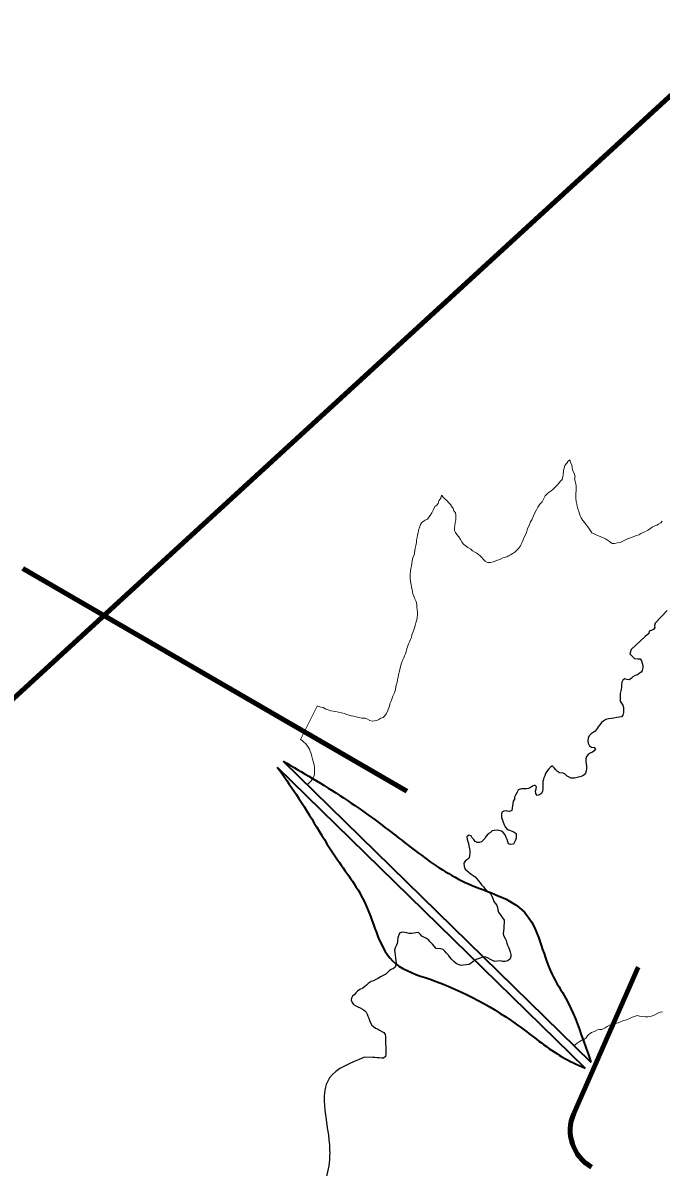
# Model space of a CAD drawing. Extents: x 553962 to 842807, y 8883888 to 9032388.
# Drawn here: x 712249 to 713762, y 8953927 to 8956639 of the extents above; entities that cross this region are included whole.
import ezdxf

# ---------------------------------------------------------------- set-up
doc = ezdxf.new("R2010")
doc.units = 0
doc.header["$LTSCALE"] = 160
for name, color, linetype, lineweight in [('21', 7, 'Continuous', 25), ('27', 7, 'Continuous', 90), ('7', 7, 'Continuous', 90), ('8', 7, 'Continuous', 13)]:
    doc.layers.add(name, color=color, linetype=linetype, lineweight=lineweight)

msp = doc.modelspace()

# ---------------------------------------------------------------- linework, layer by layer
at = {"layer": '21'}
for points in [[(713776.4, 8955246.2), (713748.1, 8955216.4), (713746.5, 8955210.4), (713747.7, 8955205.5), (713744.2, 8955201.3), (713738.9, 8955198.7), (713733.8, 8955196.8), (713733, 8955191.3), (713724.2, 8955184.7)], [(713724.2, 8955184.7), (713691.1, 8955153.6), (713688, 8955143.6), (713699.4, 8955132.6), (713706.9, 8955131.7), (713712.6, 8955131.4), (713716, 8955126.6), (713717.7, 8955121.5), (713719, 8955115.9), (713718.7, 8955110.1), (713717.7, 8955104.2), (713714.7, 8955099.7), (713710.5, 8955096.9), (713706.5, 8955093.6), (713700.8, 8955092.2), (713695.3, 8955088.9), (713691, 8955085.4), (713686.6, 8955082.2), (713681.4, 8955083), (713676.3, 8955084.1), (713671.3, 8955080.9), (713669, 8955076.4), (713668.5, 8955070.3), (713668, 8955063.9), (713666.4, 8955056.1), (713665.5, 8955049.8), (713665.3, 8955042.3), (713665.3, 8955036.4), (713665.3, 8955031.3), (713668.6, 8955026.4), (713671.3, 8955022), (713673, 8955016.5), (713673, 8955011.2), (713673, 8955004.3), (713671.5, 8954998.5), (713668.2, 8954994.4), (713663, 8954993.4), (713657.6, 8954992.2), (713649.9, 8954991.3), (713644.5, 8954990.6), (713637.2, 8954989.3), (713631.6, 8954987.5), (713626.3, 8954984.3), (713620.7, 8954980.7), (713617.1, 8954975.5), (713613.4, 8954970.7), (713610.3, 8954966.2), (713606, 8954960.3), (713601.3, 8954956.8), (713596.7, 8954953.7), (713592.5, 8954949.9), (713589.5, 8954944.1), (713588.5, 8954937.1), (713589.2, 8954931.9), (713592.7, 8954925.1), (713597.6, 8954922.1), (713603.3, 8954921.6), (713606.8, 8954917.4), (713603.6, 8954913.2), (713599.4, 8954910.1), (713593.9, 8954908.3), (713589.4, 8954904.9), (713585.3, 8954900.2), (713583.8, 8954894.4), (713583.6, 8954888.2)], [(713583.6, 8954888.2), (713584.6, 8954883.1), (713585.2, 8954877.5), (713585.2, 8954871.2), (713584.9, 8954866), (713583.3, 8954861), (713579.8, 8954857), (713575.2, 8954853.6), (713569.5, 8954851.9), (713563.3, 8954850.4), (713557.1, 8954849), (713549, 8954849), (713544.1, 8954850.9), (713539.6, 8954853.5), (713535.2, 8954858.3), (713530.1, 8954860.4), (713521.5, 8954861.1), (713516.5, 8954864.8), (713512.8, 8954868.2), (713509.9, 8954872.9), (713504.6, 8954877.6)], [(713505, 8954877.8), (713501.2, 8954875.5), (713496.3, 8954870.9), (713490.6, 8954864.2), (713488.4, 8954859.6), (713486.6, 8954854.7), (713484.2, 8954849.6), (713482.8, 8954843.6), (713482.1, 8954843), (713481.8, 8954828.2), (713481.8, 8954823), (713481.3, 8954818), (713478.7, 8954812.5), (713473.9, 8954809.6), (713468.4, 8954808.1), (713465.6, 8954812.5), (713464.7, 8954817.8), (713466, 8954823.2), (713466.6, 8954828.2), (713462.7, 8954832), (713457.1, 8954829.9), (713452.7, 8954826.9), (713448.3, 8954824.3)], [(713423.1, 8954821.7), (713422.8, 8954818.9), (713420.4, 8954813.9), (713417.3, 8954808.7), (713414.4, 8954804), (713414.4, 8954798.8), (713411.8, 8954794.4)], [(713448.3, 8954824.3), (713443, 8954823.6), (713436.9, 8954823.6), (713431.1, 8954823.5), (713423.1, 8954821.5)], [(713411.8, 8954794.4), (713408.5, 8954772.1), (713403.1, 8954769.8), (713397.4, 8954770.3), (713396, 8954771.3), (713389.8, 8954770.6), (713384.5, 8954768.5), (713383.7, 8954762.8), (713383.7, 8954755.9)], [(713383.7, 8954755.9), (713390, 8954738.2), (713392.8, 8954733.1), (713396.4, 8954729.1), (713400.9, 8954726.4), (713409.4, 8954723.2), (713414.1, 8954720.9), (713418.7, 8954717.5), (713419, 8954712.4), (713419, 8954706.9), (713417.5, 8954701.8), (713415.1, 8954696.8)], [(713415.1, 8954696.8), (713412.3, 8954692.1), (713405.5, 8954691.8), (713400.5, 8954693.4), (713398.6, 8954698.3), (713397.4, 8954703.3), (713394.8, 8954708.5), (713392.5, 8954714.3), (713387.5, 8954720.1), (713383.6, 8954723.4), (713378.7, 8954725), (713373.4, 8954725.7), (713366.9, 8954724.9), (713361.7, 8954723.7), (713357.7, 8954720.3), (713352.2, 8954716.7), (713347.7, 8954711), (713344.2, 8954706.1), (713340.1, 8954701.5), (713336.5, 8954697.9), (713331.3, 8954696.4), (713326.3, 8954696.7), (713321.7, 8954699), (713318.2, 8954703.1), (713314.7, 8954707.5), (713311.7, 8954711.9), (713306.5, 8954714), (713301.5, 8954709.9), (713302.5, 8954704.4), (713304.1, 8954699), (713305.9, 8954694), (713306.6, 8954688.8), (713308.1, 8954681.7), (713308.7, 8954676.5), (713308.7, 8954670), (713308, 8954663.7), (713306.5, 8954658.6), (713302, 8954655.1), (713297.5, 8954651.9), (713295, 8954647.4), (713295.6, 8954639.3), (713298.1, 8954633.4), (713302, 8954629.9), (713307, 8954625.1), (713312.2, 8954621.1), (713317.1, 8954618.2), (713321.9, 8954614.9), (713325.6, 8954610), (713329.4, 8954605.2), (713333.2, 8954600.5), (713336.7, 8954595.9), (713341.3, 8954591.5), (713344.4, 8954587), (713349, 8954582.3), (713353.6, 8954578.9), (713358.5, 8954573.9), (713360.9, 8954569), (713363.1, 8954563.9), (713365.8, 8954556.9), (713369.7, 8954551.6), (713372.7, 8954547.2), (713374.2, 8954542.2), (713375.5, 8954537.1), (713376.9, 8954531.6), (713390.6, 8954512.4)], [(713390.6, 8954512.4), (713390.3, 8954505.2), (713389.8, 8954499.3), (713389.5, 8954493.5), (713387.8, 8954479.9), (713389.8, 8954474.5), (713392.8, 8954469.2), (713395.3, 8954464.4), (713396.6, 8954457.8), (713398.5, 8954452.9), (713401.1, 8954447.1), (713402.7, 8954442.3), (713404.4, 8954437.5), (713405.7, 8954431.2), (713405.7, 8954426), (713404.1, 8954420.3), (713398.7, 8954415.7), (713392.6, 8954414.4), (713387, 8954414.2), (713381.8, 8954415.9), (713374.3, 8954414.9), (713367.8, 8954414.2), (713362.5, 8954416.7), (713357.9, 8954419.2), (713352.6, 8954422.4), (713345.1, 8954425), (713339.8, 8954424.3), (713335.1, 8954422.7), (713329, 8954420.7), (713324.1, 8954419.2), (713319.3, 8954416), (713313.1, 8954410.9), (713307.6, 8954407.2), (713300.2, 8954406.6), (713294, 8954405.8), (713288.1, 8954405.2), (713280.9, 8954407.3), (713276.2, 8954409.8), (713271, 8954414.4), (713265.9, 8954419.2), (713261.2, 8954424.5), (713258.1, 8954429), (713253.9, 8954434.3), (713250, 8954438.7), (713245.6, 8954442.5), (713240.2, 8954444.2), (713229.2, 8954445.5)], [(713229.2, 8954445.5), (713220.4, 8954455.7), (713214.5, 8954461.2), (713210.9, 8954465.8), (713206.4, 8954468.9), (713201.3, 8954471.5), (713195.4, 8954474.7), (713191.7, 8954478.3), (713187.4, 8954482.7), (713180.8, 8954482.6), (713175.8, 8954481.5), (713170.8, 8954480.4), (713165.2, 8954480.4), (713159.8, 8954482.2), (713154.6, 8954483), (713147.7, 8954483.7), (713141.9, 8954481.6), (713138.1, 8954470.5), (713137.2, 8954462.9), (713136.5, 8954457.3), (713133.9, 8954451.5), (713131.7, 8954446.4), (713130.2, 8954441), (713130.9, 8954436), (713131.5, 8954430.1), (713132.8, 8954422.3), (713133.5, 8954416.6), (713134.1, 8954410.6), (713133.8, 8954405.6), (713131.6, 8954401.1), (713127.6, 8954398), (713122.8, 8954395.4), (713118.2, 8954392.8), (713113.5, 8954388.2), (713109.7, 8954384.6), (713103.8, 8954381), (713097.1, 8954377.7), (713091.9, 8954374.4), (713085.8, 8954371.3), (713080.7, 8954368.8), (713074.7, 8954366.9), (713067.9, 8954362.2), (713063.7, 8954358.6), (713059.7, 8954355.1), (713055.1, 8954351.5), (713048.2, 8954347.9), (713042.8, 8954344.3), (713038.6, 8954340.4), (713035, 8954335.6), (713030.7, 8954331.8), (713028, 8954327.5), (713027.8, 8954322.3), (713029.7, 8954317.1), (713033.4, 8954312.2), (713038.7, 8954309.1), (713043.6, 8954307.2), (713048.9, 8954304.3), (713054.5, 8954301.2), (713059, 8954298), (713062.8, 8954294.3), (713065.3, 8954289.8), (713066.8, 8954284.8), (713069.4, 8954280.2), (713070.9, 8954274.6), (713073.7, 8954269.2)], [(713073.7, 8954269.2), (713076.6, 8954263.4), (713080.6, 8954259.9), (713085.1, 8954256.4), (713090, 8954254.4), (713094.5, 8954251.6), (713100.2, 8954248.5), (713104.7, 8954246.1), (713107.9, 8954241.3), (713109.3, 8954236.4), (713109.3, 8954231.3), (713109.3, 8954226), (713109.3, 8954219.8), (713109.9, 8954212.4), (713109.9, 8954205.7), (713109.9, 8954200.2), (713109.7, 8954195), (713108.7, 8954189.2), (713104.5, 8954185.5), (713099.5, 8954185.1), (713094.2, 8954185.7), (713088.9, 8954185.7), (713083.8, 8954187), (713078.7, 8954187), (713059.3, 8954187.3)]]:
    msp.add_lwpolyline(points, dxfattribs=at)
msp.add_spline([(713059.3, 8954187.3), (712976.6, 8954138.8), (712976.6, 8953968.3), (712946.6, 8953858), (712776.2, 8953757.7), (712595.7, 8953687.5), (712455.4, 8953697.6), (712325.1, 8953797.8), (712164.7, 8953878.1), (712034.4, 8954008.5), (711995.3, 8954040.5), (711915.1, 8954000.4), (711738.7, 8953972.3), (711610.4, 8953928.2), (711538.3, 8953844), (711486.1, 8953735.7), (711458.1, 8953627.4), (711474.1, 8953478.9), (711526.2, 8953358.6), (711538.3, 8953282.4), (711546.3, 8953242.3), (711522.2, 8953206.2), (711466.1, 8953154), (711410, 8953138), (711325.8, 8953162.1), (711249.6, 8953162.1), (711181.4, 8953109.9), (711073.2, 8953069.8), (711001, 8953113.9), (710952.9, 8953154), (710928.8, 8953105.9), (710888.7, 8953033.7), (710780.5, 8952961.5), (710704.3, 8952909.3), (710668.2, 8952841.1), (710680.2, 8952813.1), (710764.5, 8952700.7)], degree=3, dxfattribs=at)
at = {"layer": '27'}
msp.add_lwpolyline([(705081.2, 8958366.8), (705509.2, 8948874.2), (720755.9, 8962863.6), (723053.6, 8963740.6)], dxfattribs=at)
at = {"layer": '7'}
for p, q in [((712249.5, 8955345.9), (713159.7, 8954818.1)), ((713707.7, 8954400.5), (713555.4, 8954054))]:
    msp.add_line(p, q, dxfattribs=at)
msp.add_arc((713646.9, 8954013.8), 100, 156.2621, 240.1644, dxfattribs=at)
at = {"layer": '8'}
msp.add_line((712946.7, 8955019.3), (712907.9, 8954940.5), dxfattribs=at)
at = {"layer": '8', "lineweight": 35}
for p, q in [((712866.4, 8954889.2), (713596, 8954175.6)), ((712852.5, 8954874.9), (713582.1, 8954161.3))]:
    msp.add_line(p, q, dxfattribs=at)
at = {"layer": '8'}
for points in [[(713764.6, 8955457.7), (713761.2, 8955453.7), (713756.3, 8955451.1), (713751.8, 8955448.7), (713747, 8955446.7), (713741.1, 8955443.4), (713737, 8955440.4), (713730.7, 8955436.9), (713725, 8955433.6), (713720.1, 8955431.4), (713714.3, 8955428.3), (713709.6, 8955425.6), (713704, 8955424.2), (713697.5, 8955421.4), (713692.3, 8955419.3), (713687.2, 8955417.7), (713682.4, 8955415.9), (713677.7, 8955413.7), (713671.7, 8955410.1), (713665.2, 8955407.7), (713658.6, 8955406.3), (713651.7, 8955405.2), (713646.1, 8955405.2), (713640.1, 8955409.5), (713635.1, 8955412.7), (713630.2, 8955416.1), (713624.5, 8955419.3), (713619.5, 8955421), (713613.8, 8955423.2), (713608.2, 8955425.6), (713603.2, 8955427.6), (713598, 8955430.6), (713595.2, 8955434.7), (713592.2, 8955439.2), (713588.2, 8955444.1), (713584.6, 8955449.2), (713581.3, 8955454.3), (713576.8, 8955459.3), (713573, 8955466.1), (713570.5, 8955470.6), (713568.8, 8955475.5), (713567.1, 8955480.7), (713565.2, 8955487.1), (713563.2, 8955493.4), (713562.1, 8955498.5), (713561.2, 8955504.6), (713560.5, 8955512.2), (713560.3, 8955518.6), (713560, 8955523.9), (713560.6, 8955529.4), (713561.3, 8955535.1), (713561, 8955541), (713559.8, 8955546.6), (713558.2, 8955552.7), (713557.2, 8955558.2), (713558.2, 8955563.3), (713557.3, 8955568.5), (713555, 8955573.4), (713552.3, 8955578.8), (713551.4, 8955584.7), (713550.3, 8955590.9), (713547.4, 8955597.5), (713545.8, 8955603.1), (713541.1, 8955599.1), (713538.7, 8955595.1), (713534.2, 8955590.2), (713532.5, 8955584.1), (713531, 8955577.1), (713530.3, 8955568.6), (713529.1, 8955562.4), (713527.6, 8955556.8), (713523.8, 8955552.9), (713519.8, 8955547.7), (713516, 8955543), (713511.1, 8955538.6)], [(713511.1, 8955538.6), (713505.6, 8955532.9), (713501.3, 8955530.1), (713496.8, 8955526.6), (713492.6, 8955523.4), (713487.4, 8955517.9), (713484.9, 8955513.5), (713482.6, 8955508.3), (713480, 8955503.5), (713475, 8955498.3), (713470.2, 8955491.4), (713467.1, 8955484.4), (713463.1, 8955477.7), (713459.5, 8955470.3), (713455.6, 8955461.1), (713453, 8955456), (713449.5, 8955448), (713446.6, 8955442.1), (713445, 8955437), (713442.9, 8955431.4), (713440.8, 8955425.8), (713438, 8955419.8), (713435.4, 8955413.4), (713433.1, 8955408.2)], [(713393.8, 8955372.5), (713387.4, 8955370.9), (713380.1, 8955367.2), (713374.1, 8955365.5), (713369.3, 8955363.1), (713364.2, 8955361.9), (713358.1, 8955360), (713350.5, 8955359.8), (713345.5, 8955363.3), (713341.1, 8955367.2), (713337, 8955371.8), (713333.6, 8955375.7), (713329.6, 8955379.1), (713325.4, 8955382), (713320.5, 8955384.4), (713315.4, 8955387.9), (713311.3, 8955391.6), (713303.8, 8955395.8), (713298.1, 8955400), (713294, 8955403.1), (713290.7, 8955407.1), (713287.1, 8955414.5), (713283, 8955420.5), (713278, 8955426.4), (713274.9, 8955430.8), (713272.9, 8955435.7), (713272.4, 8955441.8), (713273, 8955447.1), (713274.4, 8955454.5), (713275.9, 8955461), (713275.9, 8955467.2), (713275.9, 8955472.2), (713274.8, 8955477.5), (713271, 8955482.7), (713269.4, 8955488.1), (713265.8, 8955493.4), (713262.8, 8955497.4), (713258.4, 8955502.1), (713254.8, 8955506.2), (713250.6, 8955510.2), (713246.6, 8955513.6), (713241.6, 8955519.4), (713240.2, 8955512.3), (713235.7, 8955505.8), (713234, 8955499.8), (713230.6, 8955495.6), (713226.3, 8955492.5), (713221.7, 8955483.9), (713218.6, 8955477.4), (713214.6, 8955471.7), (713211.6, 8955467.5), (713208.2, 8955462.9), (713202.8, 8955460.1), (713198.6, 8955457.3), (713194.2, 8955454.1), (713191.7, 8955449.6), (713189.4, 8955442.7), (713187.5, 8955436.2), (713186.1, 8955430.4), (713185, 8955425.4), (713184.1, 8955419.1), (713182.5, 8955412.5), (713182.2, 8955407.5), (713180.7, 8955399.9), (713179.5, 8955394.1)], [(713179.5, 8955394.1), (713178.7, 8955388.4), (713177.7, 8955382.8), (713176.6, 8955377.4), (713174.1, 8955371.9), (713172.5, 8955364.2), (713171.5, 8955357.9), (713170.5, 8955351.8), (713169, 8955345.9), (713168, 8955338.4), (713167.7, 8955332), (713167.7, 8955326.9), (713167.7, 8955320.9), (713168.5, 8955315.6), (713169.8, 8955307.3), (713170.6, 8955302), (713172.2, 8955295.2), (713174.1, 8955286), (713176.1, 8955280.4), (713178.4, 8955273.8), (713181.5, 8955267.6), (713182.9, 8955259.6), (713183.5, 8955254.2), (713184.2, 8955247.7), (713184.8, 8955242.4), (713184.8, 8955235.8), (713184.2, 8955229.8), (713183, 8955224.3), (713180.8, 8955217.1), (713179.3, 8955210.3), (713177.8, 8955205.1), (713175.8, 8955200.3), (713173.7, 8955193.8), (713171.7, 8955188.5), (713170.5, 8955182.3), (713168.3, 8955177.2), (713165.9, 8955172)], [(713165.9, 8955172), (713163.8, 8955167.4), (713161.5, 8955160.1), (713159, 8955153.3), (713158.3, 8955148.1), (713156, 8955143.5), (713154.4, 8955138.8), (713152.2, 8955133.8), (713149.2, 8955127.7), (713146.7, 8955121.4), (713145.2, 8955115.8), (713143.4, 8955110.3), (713141.9, 8955102.7), (713139.7, 8955094.4), (713139, 8955088.4), (713137.5, 8955081.7), (713136.5, 8955075.3), (713134.5, 8955069.3), (713131.5, 8955055.6), (713129.5, 8955049.8), (713126, 8955042.8), (713123.9, 8955036.1), (713121.4, 8955029.7), (713119.4, 8955024.7), (713118.3, 8955019.2), (713115.4, 8955011.7), (713113.4, 8955006.9), (713110.3, 8955001.5), (713107, 8954996.1), (713103.2, 8954992.9), (713098, 8954990.7), (713093.4, 8954987.8), (713088.8, 8954985.8), (713082.8, 8954984.3), (713077.7, 8954983.9), (713072.1, 8954985.1), (713066.1, 8954989), (713060.7, 8954990.8), (713052.5, 8954991.4), (713046, 8954992.3), (713039.1, 8954994.5), (713034, 8954995.6), (713027.8, 8954996.8), (713022.9, 8954998.3), (713016.8, 8954999.7), (713011.7, 8955001.7), (712990.3, 8955006.5), (712984.8, 8955007.3), (712979.6, 8955008.1), (712973.2, 8955010.5), (712967.7, 8955012.4), (712961.5, 8955015.9), (712955.4, 8955017.3), (712949.2, 8955019.1), (712946.7, 8955019.3)], [(712907.9, 8954940.5), (712911.3, 8954937.9), (712915.3, 8954934.3), (712919.1, 8954930.8), (712922.8, 8954927.1), (712925.5, 8954922.6), (712928.7, 8954917.8), (712930.8, 8954912.5), (712933.2, 8954905.1), (712934.2, 8954899.8), (712936.2, 8954893.9), (712938.2, 8954885.8), (712939.8, 8954880.7), (712940.7, 8954873.8), (712940.9, 8954868.5), (712940.9, 8954863.2), (712940.3, 8954857.3), (712939.1, 8954852.4), (712935.9, 8954846.9), (712932.6, 8954842.2), (712929, 8954838.2), (712923.8, 8954833.5), (712923.6, 8954833.3), (713556.2, 8954214.6)], [(713556.2, 8954214.6), (713558.4, 8954216.6), (713563.4, 8954220.6), (713567.7, 8954224), (713574.3, 8954227.6), (713580.3, 8954230.3), (713584.4, 8954233.3), (713588, 8954237.9), (713592.1, 8954241.9), (713597.5, 8954246.3), (713605.9, 8954249.4), (713611.2, 8954252.2), (713616.5, 8954252.8), (713621.6, 8954253.4), (713630, 8954257.2), (713634.7, 8954260.5), (713639.7, 8954263.4), (713644.5, 8954265), (713650.4, 8954266.3), (713660.4, 8954269.1), (713665.6, 8954271.7), (713673.5, 8954274.5), (713679.9, 8954276), (713687.7, 8954279.1), (713692.4, 8954281.3), (713698.6, 8954284.2), (713705.9, 8954286), (713711.1, 8954285), (713718, 8954283.6), (713725.3, 8954283.3), (713731, 8954283.3), (713736.5, 8954283.9), (713742, 8954285.4), (713747.5, 8954288), (713754.7, 8954291.9), (713760.3, 8954294.4), (713765.3, 8954295)]]:
    msp.add_lwpolyline(points, dxfattribs=at)
msp.add_spline([(713433.1, 8955408.2), (713426.8, 8955396.5), (713416.1, 8955385.3), (713404, 8955377.2), (713393.8, 8955372.5)], degree=3, dxfattribs=at)
at = {"layer": '8', "lineweight": 35}
for points in [[(712866.4, 8954889.2), (712936, 8954848.2), (713081, 8954752.3), (713187.1, 8954671.3), (713305.9, 8954598.2), (713438.3, 8954530.9), (713503.4, 8954384.7), (713536.5, 8954326.5), (713577.6, 8954228.3), (713596, 8954175.6)], [(712852.5, 8954874.9), (712897.2, 8954810.6), (712995.3, 8954655.3), (713061.6, 8954550.3), (713132.3, 8954409.8), (713214.5, 8954372.2), (713431.4, 8954256.9), (713527.3, 8954188.4), (713582.1, 8954161.3)]]:
    msp.add_spline(points, degree=3, dxfattribs=at)

doc.saveas('drawing.dxf')
